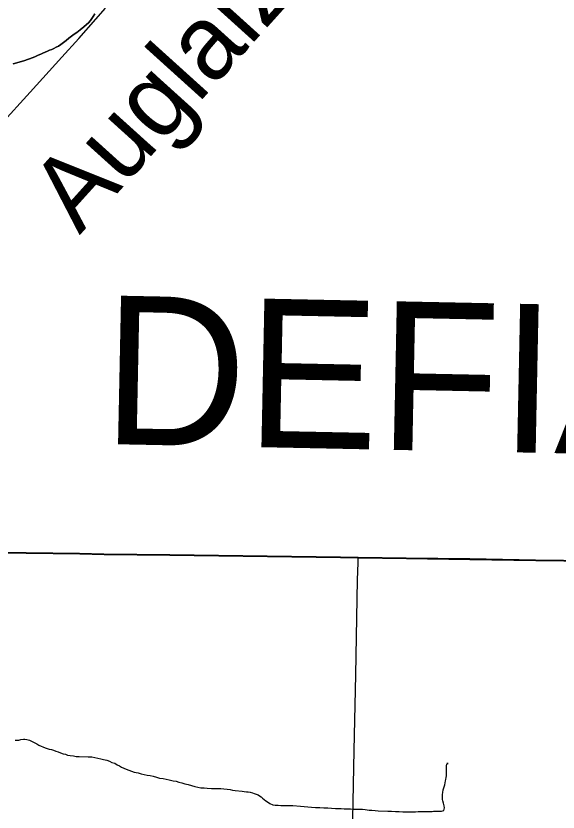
# Model space of a CAD drawing. Extents: x -483 to 680, y 0 to 440.
# Drawn here: x 152 to 186.6, y 110.1 to 160.9 of the extents above; entities that cross this region are included whole.
import ezdxf

# ---------------------------------------------------------------- set-up
doc = ezdxf.new("R2010")
doc.units = 0
for name, color, linetype in [('GM_X_County_Road', 7, 'Continuous'), ('GM_X_County_Text', 7, 'Continuous'), ('GM_X_Major_River', 7, 'Continuous'), ('GM_X_Major_River_Text', 7, 'Continuous'), ('GM_X_Minor_River', 7, 'Continuous'), ('GM_X_Township_Road', 7, 'Continuous'), ('SH_Cut_Line', 7, 'Continuous')]:
    doc.layers.add(name, color=color, linetype=linetype)

msp = doc.modelspace()

# ---------------------------------------------------------------- linework, layer by layer
at = {"layer": 'GM_X_County_Road'}
msp.add_lwpolyline([(151.425, 154.404), (152.467, 155.545), (152.9, 156.027), (154.911, 158.243), (155.999, 159.437), (157.096, 160.664), (157.712, 161.363)], dxfattribs=at)
at = {"layer": 'GM_X_Major_River'}
for points in [[(151.813, 157.834), (152.043, 157.884), (152.274, 157.952), (152.505, 158.02), (153.083, 158.23), (153.237, 158.301), (153.411, 158.371), (153.585, 158.441), (153.72, 158.513), (153.855, 158.565), (154.01, 158.636), (154.145, 158.689), (154.28, 158.741), (154.415, 158.794), (154.551, 158.885), (154.706, 158.956), (154.861, 159.065), (155.018, 159.192), (155.193, 159.32), (155.369, 159.466), (155.545, 159.593), (155.701, 159.721), (155.876, 159.83), (156.091, 159.994), (156.325, 160.176), (156.501, 160.323), (156.619, 160.433), (156.757, 160.58), (156.837, 160.711), (156.918, 160.841), (157.018, 161.009)], [(157.018, 161.009), (156.918, 160.841), (156.837, 160.711), (156.757, 160.58), (156.619, 160.433), (156.501, 160.323), (156.325, 160.176), (156.091, 159.994), (155.876, 159.83), (155.701, 159.721), (155.545, 159.593), (155.369, 159.466), (155.193, 159.32), (155.018, 159.192), (154.861, 159.065), (154.706, 158.956), (154.551, 158.885), (154.415, 158.794), (154.28, 158.741), (154.145, 158.689), (154.01, 158.636), (153.855, 158.565), (153.72, 158.513), (153.585, 158.441), (153.411, 158.371), (153.237, 158.301), (153.083, 158.23), (152.505, 158.02), (152.274, 157.952), (152.043, 157.884), (151.813, 157.834)]]:
    msp.add_lwpolyline(points, dxfattribs=at)
at = {"layer": 'GM_X_Minor_River'}
for points in [[(151.942, 114.713), (152.057, 114.713), (152.171, 114.732), (152.304, 114.769), (152.475, 114.788), (152.57, 114.788), (152.684, 114.768), (152.855, 114.711), (152.95, 114.672), (153.121, 114.596), (153.235, 114.538), (153.33, 114.481), (153.463, 114.405), (153.596, 114.347), (153.71, 114.29), (153.862, 114.233), (153.995, 114.194), (154.109, 114.156), (154.261, 114.117), (154.394, 114.079), (154.546, 114.021), (154.679, 113.983), (154.831, 113.906), (155.002, 113.849), (155.154, 113.829), (155.287, 113.772), (155.458, 113.734), (155.667, 113.714), (155.838, 113.675), (156.029, 113.675), (156.599, 113.654), (156.827, 113.653), (157.036, 113.615), (157.226, 113.576), (157.417, 113.538), (157.588, 113.499), (157.797, 113.441), (157.968, 113.384), (158.12, 113.307), (158.291, 113.25), (158.443, 113.154), (158.595, 113.078), (158.727, 113.001), (158.879, 112.944), (159.031, 112.867), (159.202, 112.81), (159.354, 112.752), (159.526, 112.676), (159.792, 112.637), (159.982, 112.579), (160.172, 112.541), (160.362, 112.483), (160.552, 112.464), (160.742, 112.425), (160.951, 112.368), (161.16, 112.31), (161.388, 112.271), (161.578, 112.233), (161.768, 112.194), (162.015, 112.136), (162.205, 112.098), (162.377, 112.04), (162.567, 112.002), (162.757, 111.944), (162.985, 111.886), (163.194, 111.829), (163.403, 111.771), (163.593, 111.732), (163.783, 111.694), (163.992, 111.674), (164.182, 111.655), (164.467, 111.635), (164.658, 111.634), (164.848, 111.634), (165.057, 111.633), (165.247, 111.613), (165.456, 111.594), (165.646, 111.574), (165.798, 111.536), (165.969, 111.516), (166.426, 111.477), (166.559, 111.457), (166.692, 111.438), (166.806, 111.419)], [(166.806, 111.419), (166.939, 111.399), (167.072, 111.361), (167.186, 111.322), (167.319, 111.284), (167.433, 111.227), (167.528, 111.169), (167.623, 111.112), (167.718, 111.017), (167.832, 110.94), (167.927, 110.864), (168.098, 110.75), (168.193, 110.692), (168.382, 110.597), (168.534, 110.577), (168.725, 110.577), (168.896, 110.557), (169.105, 110.557), (169.428, 110.556), (169.656, 110.555), (170.132, 110.515), (170.379, 110.496), (170.607, 110.476), (170.835, 110.456), (171.101, 110.437), (171.368, 110.436), (171.634, 110.416), (171.881, 110.415), (172.109, 110.395), (172.375, 110.376), (172.565, 110.375), (172.736, 110.356), (172.927, 110.355), (173.136, 110.354), (173.326, 110.354), (173.516, 110.334), (173.725, 110.334), (173.915, 110.314), (174.086, 110.314), (174.276, 110.294), (174.524, 110.255), (174.695, 110.255), (174.904, 110.235), (175.094, 110.216), (175.721, 110.195), (175.95, 110.194), (176.197, 110.174), (176.425, 110.174), (176.672, 110.154), (176.938, 110.153), (177.261, 110.152), (177.471, 110.152), (177.642, 110.17), (177.794, 110.17), (177.927, 110.169), (178.041, 110.169), (178.174, 110.169), (178.288, 110.168), (178.402, 110.168), (178.536, 110.167), (178.631, 110.186), (178.745, 110.186), (178.84, 110.186), (179.011, 110.204), (179.144, 110.204), (179.277, 110.241), (179.335, 110.412), (179.297, 110.545), (179.259, 110.717), (179.221, 110.85), (179.202, 110.945), (179.203, 111.059), (179.203, 111.173), (179.203, 111.268), (179.222, 111.382), (179.242, 111.553), (179.299, 111.743), (179.337, 111.876), (179.376, 112.009), (179.395, 112.123), (179.414, 112.218), (179.433, 112.332), (179.452, 112.446), (179.453, 112.598), (179.454, 113.016), (179.454, 113.111), (179.473, 113.187), (179.549, 113.244), (179.473, 113.225)]]:
    msp.add_lwpolyline(points, dxfattribs=at)
at = {"layer": 'GM_X_Township_Road'}
for points in [[(148.862, 126.687), (149.062, 126.686), (150.928, 126.662), (156.061, 126.593), (157.616, 126.554), (161.815, 126.504), (166.481, 126.44), (172.702, 126.362), (173.822, 126.344)], [(173.474, 109.711), (173.565, 114.062), (173.672, 118.88), (173.787, 124.942), (173.814, 126.03), (173.822, 126.344)], [(173.822, 126.344), (176.901, 126.296), (180.945, 126.245), (185.144, 126.17), (188.721, 126.124), (194.943, 126.047), (197.587, 125.997), (198.926, 125.972)]]:
    msp.add_lwpolyline(points, dxfattribs=at)
at = {"layer": 'SH_Cut_Line'}
for points in [[(188.71, 126.152), (185.132, 126.197), (180.933, 126.272), (176.889, 126.323), (173.81, 126.371), (172.69, 126.389), (166.469, 126.468), (161.803, 126.531), (157.604, 126.581), (156.049, 126.62), (150.917, 126.689)], [(150.917, 126.689), (156.049, 126.62), (157.604, 126.581), (161.803, 126.531), (166.469, 126.468), (172.69, 126.389), (173.81, 126.371), (176.889, 126.323), (180.933, 126.272), (185.132, 126.197), (188.71, 126.152)]]:
    msp.add_lwpolyline(points, dxfattribs=at)

# ---------------------------------------------------------------- texts
at = {"layer": 'GM_X_County_Text'}
msp.add_text('DEFIANCE COUNTY', height=9.4697, rotation=358.8365, dxfattribs=at).set_placement((157.467, 133.6))
at = {"layer": 'GM_X_Major_River_Text'}
msp.add_text('Auglaize', height=4.7371, rotation=47.9285, dxfattribs=at).set_placement((156.05, 146.888))

doc.saveas('drawing.dxf')
